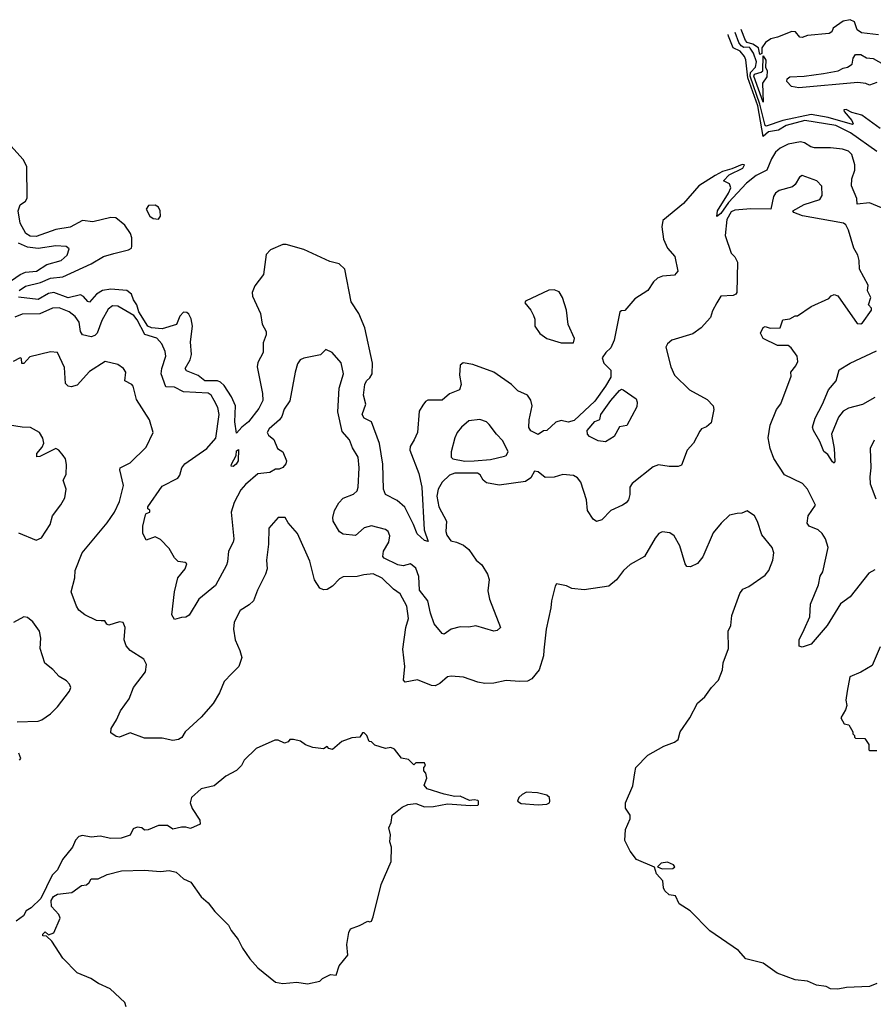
# Model space of a CAD drawing. Extents: x 2293878 to 2522763, y 823964 to 1006972.
# Tile 269 of 407: x 2386372 to 2391186, y 990439 to 995993. Entities that reach past the tile are written whole.
import ezdxf

# ---------------------------------------------------------------- set-up
doc = ezdxf.new("R2010")
doc.units = 0

msp = doc.modelspace()

# ---------------------------------------------------------------- linework, layer by layer
at = {"layer": '0CON20XD'}
for points in [[(2391215, 995908.2), (2391119.7, 995919.7), (2391094, 995935), (2391080.6, 995980.6), (2391055, 995993.1), (2391015, 995984.2), (2390960, 995945), (2390951.2, 995925), (2390937.5, 995915), (2390815, 995903.8), (2390785, 995892.2), (2390771.2, 995895), (2390747.5, 995925), (2390726.7, 995926.7), (2390645, 995894.7), (2390608.1, 995885), (2390576.9, 995865), (2390556.2, 995835), (2390557.5, 995802.5), (2390545, 995796.7), (2390537.5, 995835), (2390505.7, 995855.7), (2390474.1, 995865), (2390465.1, 995875), (2390440.1, 995938.1)], [(2391205, 995250), (2391056.5, 995355), (2390975, 995396.2), (2390800.5, 995425), (2390695, 995395.3), (2390650.5, 995369.5), (2390595, 995360.1), (2390564.5, 995334.5), (2390535, 995507.9), (2390477.8, 995665), (2390467.1, 995767.1), (2390460.2, 995785), (2390435, 995816.5), (2390394.9, 995834.9), (2390369.6, 995899.6), (2390366.5, 995909.5)], [(2391225, 995378.7), (2391121.2, 995455), (2391065, 995469.7), (2391033.6, 995486.4), (2391020, 995485), (2391021.4, 995475), (2391064.6, 995425), (2391072.5, 995405), (2391067.6, 995402.4), (2390931.8, 995441.8), (2390835, 995457.9), (2390676.5, 995423.5), (2390581.8, 995391.8), (2390575, 995395.7), (2390546.2, 995516.2), (2390490.7, 995675), (2390493.9, 995696.1), (2390521.9, 995725), (2390526.2, 995756.2), (2390510, 995805), (2390492.1, 995832.1), (2390485, 995837.4), (2390455, 995836.8), (2390440.8, 995845), (2390427, 995865), (2390406.1, 995920)], [(2390565, 995528), (2390511.3, 995675), (2390516.2, 995685), (2390553.3, 995696.7), (2390562, 995705), (2390565, 995790), (2390580, 995765), (2390577.5, 995725), (2390587.5, 995705), (2390585, 995670), (2390560.6, 995635), (2390565, 995528)], [(2391205, 995638.8), (2391165, 995624.2), (2391143.3, 995633.3), (2391098.8, 995638.8), (2390765, 995607.8), (2390725, 995617), (2390698.8, 995645), (2390700.8, 995659.2), (2390715, 995670.3), (2390795, 995673.7), (2390905, 995689.5), (2390987.5, 995705), (2391015, 995720), (2391040, 995725), (2391067, 995743), (2391073, 995777), (2391085, 995797.5), (2391115, 995796.7), (2391148.3, 995778.3), (2391185, 995773.3), (2391245, 995741.2)], [(2386368.4, 994465), (2386405, 994489.6), (2386489.7, 994510.3), (2386545, 994534.2), (2386615, 994542.9), (2386774.2, 994615.8), (2386845, 994656.4), (2386903.3, 994675), (2386986.1, 994693.9), (2387001.4, 994705), (2387003.6, 994716.4), (2387003.3, 994763.3), (2386996.5, 994786.5), (2386964.7, 994834.7), (2386913.8, 994875), (2386885, 994877), (2386785, 994852), (2386725, 994859.5), (2386657.2, 994822.8), (2386575, 994808.9), (2386465, 994770.3), (2386431.6, 994771.6), (2386406.9, 994786.9), (2386374.8, 994845), (2386363.5, 994915), (2386375, 994948.4), (2386405, 994969.3), (2386414.5, 994985.5), (2386412.3, 995165), (2386392.1, 995205), (2386321.6, 995281.6)], [(2391309.1, 994899.1), (2391165, 994960), (2391095, 994952), (2391093.3, 994985), (2391063.3, 995055), (2391064.4, 995095), (2391082.2, 995145), (2391082.2, 995175), (2391065, 995233.3), (2391045, 995250.8), (2391012.1, 995262.1), (2390945, 995270), (2390855, 995270.5), (2390833.8, 995275), (2390798.1, 995298.1), (2390775, 995304.7), (2390705, 995291.7), (2390661.3, 995268.7), (2390635.1, 995244.9), (2390611.9, 995208.1), (2390585, 995144.4), (2390525, 995114.7), (2390469.9, 995070.1), (2390369.1, 994960.9), (2390325, 994900.6), (2390303.2, 994883.2), (2390307.6, 994915), (2390369.2, 995015), (2390381.6, 995045), (2390375, 995067.8), (2390340, 995085), (2390372.4, 995117.6), (2390450, 995155), (2390460, 995175), (2390446.2, 995176.2), (2390388.8, 995151.2), (2390335, 995136.9), (2390294, 995115), (2390201.2, 995055), (2390115, 994955.6), (2389999.1, 994860.9), (2389992.7, 994825), (2390002.5, 994755), (2390024.7, 994704.7), (2390066.6, 994656.6), (2390084.2, 994575), (2390065, 994551.1), (2389996.7, 994546.8), (2389969.6, 994535), (2389946.7, 994515), (2389914.7, 994465), (2389841.1, 994418.9), (2389785, 994352), (2389765, 994351.2), (2389755.8, 994344.2), (2389724.5, 994185), (2389705, 994142.5), (2389676.9, 994115), (2389657.5, 994085), (2389666, 994055), (2389705.5, 994015.5), (2389705, 993976.2), (2389676, 993925), (2389615, 993842), (2389497.9, 993732.1), (2389465, 993722.8), (2389425, 993731.1), (2389395, 993723.1), (2389345, 993676.2), (2389325, 993673.3), (2389295, 993653.8), (2389254.6, 993674.6), (2389243.3, 993693.3), (2389245.7, 993735), (2389262.7, 993815), (2389255, 993846.2), (2389235, 993874.3), (2389180.3, 993900.3), (2389145.8, 993935), (2389045, 994005.3), (2388927.3, 994047.3), (2388872.6, 994057.4), (2388855.8, 994045), (2388852.7, 993987.3), (2388860.8, 993935), (2388852, 993905), (2388795, 993883.1), (2388753.9, 993846.1), (2388673.8, 993846.2), (2388660.6, 993839.4), (2388645, 993818.9), (2388624.8, 993785), (2388615.9, 993665), (2388597, 993623)], [(2391195, 992889.2), (2391160, 992870), (2391055, 992737.9), (2391001.5, 992698.5), (2390925, 992576), (2390835, 992470.8), (2390785, 992452.9), (2390768.3, 992458.3), (2390768.6, 992495), (2390795, 992553.3), (2390827.1, 992625), (2390832.5, 992695), (2390876.9, 992805), (2390886.8, 992853.2), (2390900.9, 992879.1), (2390931.1, 993015), (2390916.4, 993065), (2390896.7, 993095), (2390874.2, 993115), (2390825, 993135.6), (2390812.6, 993152.6), (2390817.7, 993195), (2390859.2, 993255), (2390814.7, 993344.7), (2390786.5, 993376.5), (2390685.8, 993425.7), (2390625, 993518), (2390603.5, 993575), (2390593.1, 993635), (2390603.8, 993705), (2390640.5, 993795), (2390664.6, 993825.4), (2390722, 993982), (2390721.2, 994005), (2390749.5, 994040.5), (2390760.5, 994065), (2390756.5, 994095), (2390722.7, 994142.7), (2390705.4, 994155.4), (2390645.9, 994155.9), (2390565, 994193.8), (2390549.2, 994225), (2390565, 994256.7), (2390575, 994262.5), (2390605, 994252), (2390660, 994255), (2390675, 994300), (2390715, 994306.2), (2390745, 994322.5), (2390757.5, 994322.5), (2390835, 994376), (2390935, 994420), (2390947.5, 994435), (2390965, 994442.5), (2390985.8, 994435.8), (2391095, 994280), (2391115, 994278), (2391125, 994283.8), (2391175.8, 994355), (2391176, 994366), (2391158.8, 994385), (2391172, 994425), (2391153.6, 994463.6), (2391157.5, 994495), (2391107.5, 994585), (2391106.7, 994635), (2391098.8, 994665), (2391076.7, 994705), (2391045.4, 994805.4), (2391030, 994835), (2391018, 994845), (2390945, 994857.5), (2390786.2, 994886.2), (2390736.7, 994905), (2390732.5, 994915), (2390795, 994951.2), (2390885, 994978.8), (2390898.3, 995001.7), (2390895, 995053.3), (2390866.7, 995085), (2390785, 995114.2), (2390769.2, 995105), (2390745, 995062.5), (2390730.7, 995049.3), (2390655, 995030), (2390633.3, 995015), (2390622.5, 994995), (2390607.5, 994925), (2390495, 994925.5), (2390405, 994918.1), (2390385, 994909), (2390360.2, 994865), (2390351.1, 994775), (2390385, 994676.7), (2390405.4, 994655.4), (2390420, 994625), (2390415.7, 994455), (2390410, 994445), (2390395, 994438), (2390325, 994433.8), (2390303.7, 994396.3), (2390278.8, 994351.2), (2390267.8, 994312.2), (2390215.2, 994254.8), (2390168.5, 994221.5), (2390050, 994185), (2390025.6, 994165), (2390015.7, 994145), (2390043.1, 994035), (2390065, 993988), (2390150, 993905), (2390249.7, 993849.7), (2390282, 993815), (2390285.9, 993794.1), (2390271.2, 993718.8), (2390245, 993696.2), (2390217.5, 993685), (2390207.7, 993672.3), (2390171.2, 993605), (2390136, 993564), (2390105, 993480), (2390085, 993473.1), (2390035, 993471.9), (2389975, 993481.1), (2389945, 993470.6), (2389825, 993377.1), (2389813.3, 993355), (2389813.3, 993315), (2389805.6, 993284.4), (2389792.9, 993267.1), (2389771.9, 993255), (2389705, 993224.4), (2389655, 993171.8), (2389625, 993162.9), (2389606, 993175), (2389573.3, 993225), (2389568.5, 993285), (2389536.9, 993385), (2389517.8, 993407.8), (2389495, 993421.9), (2389435, 993426.7), (2389385, 993413.1), (2389335, 993409.6), (2389295, 993442.7), (2389275, 993446.5), (2389255, 993409.2), (2389225, 993388), (2389075, 993367.5), (2389005, 993379.5), (2388985, 993394.5), (2388968.4, 993425), (2388954.2, 993434.2), (2388826.2, 993435), (2388795, 993424.3), (2388755, 993384.3), (2388732.5, 993345), (2388724.7, 993305), (2388735.4, 993245), (2388778.5, 993165), (2388775.4, 993105), (2388781.3, 993085), (2388803.8, 993053.8), (2388835, 993045.5), (2388875, 993029.4), (2388904.2, 993005), (2388945.8, 992945), (2388977.6, 992917.6), (2389010.8, 992865), (2389018.6, 992835), (2389012, 992772), (2389021.4, 992725), (2389084, 992565), (2389065, 992548), (2389045, 992544.2), (2388945, 992574.5), (2388905, 992566.7), (2388855, 992568.9), (2388805, 992554.5), (2388765, 992526.7), (2388755, 992530.5), (2388709.1, 992585), (2388687.7, 992645), (2388674.3, 992714.3), (2388626.1, 992775), (2388622.3, 992852.3), (2388605, 992898.6), (2388575, 992922.9), (2388535, 992912.2), (2388505, 992916.9), (2388427.8, 992955), (2388420, 992965), (2388423.8, 992995), (2388453.5, 993045), (2388458.8, 993081.2), (2388448.8, 993105), (2388435, 993116.2), (2388355, 993137.3), (2388315, 993126.9), (2388265, 993082.5), (2388195, 993090), (2388175, 993104), (2388138.9, 993165), (2388137.5, 993185), (2388147.8, 993225), (2388172.3, 993267.7), (2388196.7, 993293.3), (2388255, 993315.8), (2388274, 993335), (2388281.2, 993355), (2388285.5, 993464.5), (2388280, 993525), (2388248.3, 993578.3), (2388232.1, 993622.1), (2388190.8, 993670.8), (2388165, 993780), (2388173.1, 993915), (2388198, 993995), (2388185, 994056.7), (2388133.3, 994115), (2388098.3, 994131.7), (2388067.5, 994102.5), (2387975, 994084.3), (2387953.8, 994075), (2387938.3, 994051.7), (2387924.4, 994005), (2387895, 993843.3), (2387863.9, 993796.1), (2387850, 993755), (2387836.7, 993735), (2387779.2, 993685), (2387767.5, 993665), (2387775, 993648.8), (2387804.1, 993624.1), (2387825, 993573.3), (2387856.2, 993555), (2387876.7, 993505), (2387871.7, 993488.3), (2387855, 993466.7), (2387835, 993456.7), (2387815, 993456.7), (2387782.1, 993437.9), (2387715, 993431.2), (2387645, 993371.2), (2387619.1, 993340.9), (2387580.3, 993269.7), (2387564.7, 993215), (2387579.7, 993065), (2387575.2, 993044.8), (2387548.5, 992995), (2387544.5, 992935), (2387537.3, 992915), (2387475, 992801.2), (2387381.2, 992725), (2387326.7, 992633.3), (2387308.3, 992621.7), (2387285, 992621.2), (2387245, 992610), (2387230, 992635), (2387245.3, 992764.7), (2387263.9, 992845), (2387305.6, 992895), (2387314.2, 992924.2), (2387305, 992930.8), (2387265, 992936.7), (2387245, 992956.7), (2387215, 993010), (2387165, 993061.2), (2387135, 993076.2), (2387085, 993057.5), (2387065.9, 993095.9), (2387065.6, 993135), (2387080.3, 993199.7), (2387085, 993207.5), (2387106, 993215), (2387105.9, 993225.9), (2387093.8, 993233.8), (2387093.8, 993245), (2387175, 993361.1), (2387262.8, 993407.2), (2387275, 993424), (2387285.9, 993465), (2387302.9, 993487.1), (2387427.5, 993575), (2387477.5, 993632.5), (2387496.1, 993766.1), (2387488.8, 993805), (2387469.2, 993845), (2387452, 993875), (2387435, 993885.7), (2387295, 993893.3), (2387245, 993920), (2387195, 993921.8), (2387170, 993995), (2387173.1, 994025), (2387196.4, 994095), (2387192.2, 994122.2), (2387172.9, 994165), (2387145, 994196.2), (2387077.7, 994217.7), (2387035, 994299.3), (2387015, 994324.6), (2386925, 994376.8), (2386895, 994379.6), (2386869.7, 994360.3), (2386835, 994296.9), (2386808.7, 994225), (2386795, 994210.7), (2386775.1, 994204.9), (2386725, 994215.9), (2386713.9, 994233.9), (2386706.3, 994286.3), (2386685, 994318.9), (2386651.4, 994345), (2386595, 994367.2), (2386556, 994365), (2386485, 994333.2), (2386385, 994331.3), (2386344.5, 994315)], [(2387155, 994867.9), (2387165.4, 994884.6), (2387163.3, 994915), (2387155, 994934.6), (2387135, 994947.2), (2387098.5, 994945), (2387085.6, 994925), (2387105.6, 994885), (2387125, 994872.5), (2387155, 994867.9)], [(2386270.4, 994485), (2386375, 994556.2), (2386405, 994568.1), (2386465.7, 994574.3), (2386525, 994611.2), (2386605, 994634), (2386639.4, 994665), (2386650.7, 994700.7), (2386633.2, 994713.2), (2386575, 994717.5), (2386475, 994701.5), (2386415, 994709.8), (2386365, 994732)], [(2388597, 993623), (2388573.3, 993585), (2388572.5, 993565), (2388622.5, 993432.5), (2388639.8, 993355), (2388653.1, 993115), (2388675, 993050), (2388655, 993055.8), (2388612.9, 993092.9), (2388593.2, 993145), (2388542.9, 993242.9), (2388500.9, 993280.9), (2388435.3, 993315.3), (2388422.9, 993345), (2388420.4, 993485), (2388401.7, 993601.7), (2388355, 993724.1), (2388315, 993745.4), (2388302.7, 993765), (2388323.5, 993825), (2388310.3, 993875), (2388318.5, 993935), (2388327.9, 993955), (2388346.8, 993973.2), (2388359, 993995), (2388361.2, 994055), (2388318.4, 994255), (2388283.8, 994335), (2388241.2, 994401.2), (2388206.2, 994586.2), (2388174.3, 994615), (2388119.9, 994629.9), (2387975, 994696.4), (2387875, 994725.6), (2387855, 994725.6), (2387785.8, 994695), (2387761.4, 994668.6), (2387747.3, 994555), (2387698, 994492), (2387683.5, 994455), (2387685, 994433.8), (2387729.1, 994335), (2387739.6, 994275), (2387762.1, 994235), (2387761.2, 994215), (2387745, 994170), (2387744.1, 994115), (2387715, 994058.6), (2387711.6, 994035), (2387741.2, 993885), (2387742.6, 993845), (2387719.5, 993800.5), (2387662, 993725), (2387624.6, 993695), (2387595, 993660), (2387585.5, 993725), (2387588.6, 993815), (2387565.8, 993865), (2387525, 993930.3), (2387505, 993948.7), (2387486.4, 993956.4), (2387415, 993956.5), (2387378, 993985), (2387313, 994013), (2387305.5, 994025), (2387333.6, 994075), (2387339.8, 994105), (2387334.7, 994175.3), (2387346.8, 994265), (2387339.4, 994305), (2387325, 994331.2), (2387315, 994340.8), (2387295, 994342.5), (2387275, 994321.2), (2387256.9, 994273.1), (2387175, 994249.4), (2387115, 994254.4), (2387094.8, 994264.8), (2387043.3, 994345), (2387032.1, 994385), (2387012.7, 994412.7), (2387001.5, 994445), (2386975, 994465.7), (2386885, 994472.1), (2386837.7, 994465), (2386804.1, 994445), (2386765, 994400), (2386755, 994402.5), (2386732.2, 994432.2), (2386715, 994441.3), (2386645, 994424.9), (2386565, 994454.9), (2386535, 994447.9), (2386475, 994413.7), (2386365, 994427.9)], [(2389495, 994170), (2389501.4, 994195), (2389465.8, 994274.2), (2389455.4, 994354.6), (2389432.7, 994425), (2389415, 994458.2), (2389385, 994468.5), (2389355, 994466.7), (2389223.5, 994405), (2389220.6, 994395), (2389254.3, 994355), (2389270, 994325), (2389276.4, 994303.6), (2389276.2, 994265), (2389305, 994223.3), (2389345, 994194.4), (2389425, 994170), (2389495, 994170)], [(2391205, 990556.7), (2391165, 990538.8), (2391035, 990533.3), (2390985, 990523.8), (2390945, 990526.7), (2390919.3, 990539.3), (2390866.1, 990546.1), (2390815, 990570), (2390745, 990576.7), (2390644.1, 990614.1), (2390565, 990670), (2390467.5, 990695), (2390425, 990741.2), (2390263.3, 990853.3), (2390153.8, 990965), (2390091.2, 991005), (2390070, 991050), (2390035, 991056.2), (2390009.4, 991079.4), (2390001.9, 991095), (2389998.2, 991135), (2389964, 991174), (2389951.9, 991211.9), (2389851.2, 991255), (2389815, 991303.3), (2389785, 991362.5), (2389788.1, 991425), (2389813.8, 991485), (2389813.8, 991505), (2389788.9, 991545), (2389788.9, 991575), (2389829.2, 991670.8), (2389841.2, 991745), (2389846.2, 991775), (2389915, 991843.3), (2390005, 991894), (2390065, 991916.7), (2390085, 991933.3), (2390096.7, 991975), (2390151.2, 992055), (2390195, 992137.5), (2390236.4, 992173.6), (2390272.5, 992225), (2390313.6, 992266.4), (2390336, 992325), (2390338.8, 992365), (2390368.8, 992445), (2390367, 992543), (2390382.5, 992575), (2390388.3, 992631.7), (2390433.8, 992756.2), (2390449.7, 992780.3), (2390484.1, 992795.9), (2390575, 992858.8), (2390596, 992885), (2390620, 992945), (2390624.2, 992985), (2390615.7, 993015), (2390556.6, 993086.6), (2390533, 993163), (2390515, 993193.3), (2390475, 993223.3), (2390445, 993210), (2390418.3, 993208.3), (2390375, 993197.5), (2390327.3, 993152.7), (2390282.6, 993097.4), (2390225, 992963.3), (2390195, 992926.2), (2390155, 992906.7), (2390135, 992907.5), (2390124.1, 992924.1), (2390093.8, 993025), (2390062.3, 993082.3), (2390038.8, 993098.8), (2389995, 993104), (2389975.8, 993094.2), (2389955, 993068.8), (2389896.2, 992965), (2389815, 992918.8), (2389776.2, 992885), (2389736.6, 992833.4), (2389695, 992798), (2389555, 992777.5), (2389485, 992784), (2389455, 992798.8), (2389400, 992810), (2389392, 992798), (2389370, 992715), (2389367.5, 992675), (2389340, 992555), (2389326.9, 992436.9), (2389325.5, 992405), (2389300.6, 992325), (2389260.6, 992275), (2389235, 992261.8), (2389191.1, 992258.9), (2389114.6, 992265.4), (2389045, 992250), (2388995, 992248.6), (2388955, 992255.8), (2388875, 992284.4), (2388805, 992290), (2388784.6, 992285.4), (2388742, 992248), (2388715, 992235.8), (2388695, 992237.8), (2388615, 992268.2), (2388545, 992256), (2388537.1, 992267.1), (2388543.6, 992345), (2388532.4, 992442.4), (2388550, 992565), (2388564.5, 992615), (2388555.4, 992685), (2388516.7, 992755), (2388480.6, 992780.6), (2388415, 992842.2), (2388365, 992867.3), (2388311.7, 992861.7), (2388275, 992851.8), (2388195, 992849.4), (2388175, 992839.2), (2388135, 992796.7), (2388105, 992778.8), (2388085, 992776.7), (2388065, 992786.7), (2388035, 992833.8), (2388007.6, 992937.6), (2387938.2, 993095), (2387885.8, 993155), (2387868, 993185), (2387830, 993185), (2387775.9, 993124.1), (2387774.4, 993034.4), (2387763.3, 992945), (2387766.4, 992895), (2387758.5, 992865), (2387712.1, 992775), (2387689.5, 992715), (2387665, 992691.9), (2387615, 992660), (2387581.1, 992595), (2387576.7, 992555), (2387586.5, 992495), (2387613.3, 992435), (2387624, 992395), (2387606.6, 992343.4), (2387568, 992305), (2387525, 992258.8), (2387499.4, 992195), (2387461.9, 992135), (2387395, 992057.5), (2387304, 991975), (2387285.7, 991944.3), (2387266.8, 991933.2), (2387235, 991927.1), (2387175, 991940), (2387075, 991939.4), (2386995, 991970), (2386935, 991946.2), (2386915, 991950), (2386885, 991970), (2386888, 991995), (2386917.4, 992042.6), (2386939.4, 992095), (2386988.1, 992161.9), (2387013.7, 992226.4), (2387080.6, 992315), (2387086.9, 992355), (2387072, 992385), (2386994.6, 992434.6), (2386971.7, 992461.7), (2386960.6, 992495), (2386966.2, 992565), (2386955, 992592.5), (2386935, 992596.7), (2386875, 992577.5), (2386863, 992583), (2386851.2, 992601.2), (2386831.7, 992601.7), (2386805, 992604.3), (2386738.8, 992635), (2386705, 992662.5), (2386691.1, 992685), (2386661.4, 992765), (2386683.5, 992845), (2386683.8, 992886.2), (2386723.6, 992985), (2386865.7, 993155), (2386905.4, 993214.6), (2386933.8, 993275), (2386956.2, 993365), (2386937.1, 993452.9), (2386939.2, 993465), (2386995, 993492.9), (2387085, 993582), (2387123.8, 993665), (2387104.2, 993735), (2387031.3, 993851.3), (2387010.8, 993925), (2387003.3, 993935), (2386964.2, 993955), (2386970.9, 994005), (2386957.8, 994025), (2386925, 994048.8), (2386854.2, 994064.2), (2386765, 994008.9), (2386695, 993931.1), (2386661.2, 993921.2), (2386645, 993925.7), (2386630.8, 993940.8), (2386625, 994031.2), (2386585, 994116.5), (2386545, 994120), (2386429.5, 994090.5), (2386394.2, 994054.2), (2386383.9, 994053.9), (2386382.5, 994082.5), (2386375, 994086.2), (2386335, 994065.6)], [(2391195, 993862.7), (2391125, 993822), (2391045, 993801.6), (2391015.3, 993784.7), (2390988.9, 993751.1), (2390950.4, 993655), (2390965.7, 993575), (2390969.2, 993500.8), (2390965, 993491.2), (2390955, 993498), (2390930, 993540), (2390907.1, 993557.1), (2390885, 993613.3), (2390848, 993675), (2390843.8, 993695), (2390858, 993745), (2390900, 993825), (2390932.5, 993905), (2390976.4, 993955), (2390992.6, 994017.4), (2391055, 994056.2), (2391204.7, 994125.3)], [(2389675, 993612.5), (2389635, 993618), (2389585, 993642), (2389574, 993655), (2389572, 993675), (2389615, 993725.8), (2389643, 993737), (2389650, 993765), (2389706.2, 993845), (2389755, 993900.8), (2389765, 993908.1), (2389775, 993905.8), (2389847.5, 993855), (2389854.2, 993835), (2389851.7, 993808.3), (2389795.7, 993704.3), (2389754.4, 993695.6), (2389725, 993642.5), (2389675, 993612.5)], [(2388882, 993502), (2388935, 993504.3), (2389027.7, 993512.3), (2389105, 993530.3), (2389115.8, 993535), (2389126.8, 993555), (2389096.9, 993616.9), (2389060, 993655), (2389019.8, 993709.8), (2389003.6, 993723.6), (2388967.1, 993737.1), (2388905, 993730), (2388862.5, 993695), (2388839.2, 993665), (2388825.8, 993635), (2388804.4, 993555), (2388804.3, 993525), (2388814, 993515), (2388882, 993502)], [(2386365, 993098), (2386465, 993056.7), (2386495, 993070), (2386543.3, 993145), (2386556.7, 993195), (2386604.1, 993255.9), (2386626.2, 993295), (2386633.8, 993345), (2386617.5, 993395), (2386633, 993427), (2386636.4, 993483.6), (2386630, 993515), (2386617.5, 993535), (2386592.5, 993565), (2386575, 993573.8), (2386485, 993528.8), (2386467.5, 993527.5), (2386468, 993545), (2386497.8, 993582.2), (2386507.1, 993605), (2386501.7, 993631.7), (2386482.5, 993665), (2386433, 993693), (2386386.4, 993693.6), (2386315, 993706.2)], [(2391189.8, 993620.2), (2391168.6, 993575), (2391172.5, 993465), (2391165.9, 993414.1), (2391168.1, 993375), (2391200.9, 993290.9)], [(2387575, 993472.2), (2387563.8, 993473.8), (2387565.8, 993485), (2387592, 993535), (2387595, 993560), (2387605, 993568.8), (2387604, 993505), (2387592.9, 993485), (2387575, 993472.2)], [(2386357, 992033), (2386475, 992036.7), (2386495.8, 992044.2), (2386545, 992077.5), (2386583.9, 992116.1), (2386652.5, 992205), (2386660, 992225), (2386652.5, 992245), (2386635, 992262.5), (2386595, 992287.5), (2386557.7, 992327.7), (2386513, 992363), (2386486.7, 992445), (2386491.2, 992505), (2386483.9, 992543.9), (2386445, 992596.7), (2386415, 992620), (2386395, 992623.8), (2386337, 992593)], [(2391223.8, 992455), (2391179.5, 992350.5), (2391115, 992312.5), (2391053.9, 992286.1), (2391038, 992205)], [(2391038, 992205), (2391031.2, 992155), (2391036.1, 992123.9), (2391029.5, 992100.5), (2391002.5, 992055), (2391021.7, 992021.7), (2391047.5, 992015), (2391070, 991975), (2391070, 991965), (2391080, 991955), (2391080, 991945), (2391085, 991940), (2391138.3, 991938.3), (2391160, 991905), (2391160, 991875), (2391165, 991870), (2391205, 991870)], [(2386971.4, 990425), (2386965, 990448), (2386882, 990525), (2386816.5, 990556.5), (2386773.3, 990585), (2386695, 990616), (2386615, 990698), (2386553.3, 990795), (2386522.5, 990822.5), (2386502.5, 990825), (2386502.5, 990835), (2386515, 990847.5), (2386535, 990830), (2386565, 990842.5), (2386600, 990925), (2386592.5, 990945), (2386550.5, 990990.5), (2386550, 991025), (2386562.9, 991047.1), (2386585, 991060), (2386665, 991068.8), (2386720.5, 991109.5), (2386747.7, 991112.3), (2386763.3, 991125), (2386775, 991146.2), (2386815, 991146), (2386865, 991171.2), (2386945, 991190.8), (2387075, 991195.8), (2387165, 991188), (2387215, 991194), (2387254.1, 991184.1), (2387295, 991146.2), (2387337, 991127), (2387394.3, 991044.3), (2387435, 991011.2), (2387473, 990963), (2387550, 990885), (2387563.8, 990855), (2387604, 990805), (2387628.8, 990755), (2387668.8, 990695), (2387715, 990643.8), (2387815, 990563.8), (2387855, 990556.7), (2387935, 990563.3), (2387995, 990553.8), (2388065, 990570), (2388080, 990585), (2388125, 990606.7), (2388157, 990603), (2388172.5, 990655), (2388222.5, 990715), (2388217.5, 990775), (2388227, 990843), (2388237.5, 990865), (2388287.7, 990882.3), (2388335, 990907.5), (2388347, 990903), (2388355, 990907.5), (2388365, 990932.5), (2388410, 991115), (2388467.5, 991245), (2388468.8, 991325), (2388460, 991355), (2388463.3, 991395), (2388453.3, 991435), (2388467.5, 991465), (2388472.5, 991505), (2388529.3, 991550.7), (2388560, 991565), (2388605, 991570.8), (2388655, 991551.9), (2388705, 991554.4), (2388785, 991569.4), (2388915, 991560), (2388955, 991562.5), (2388960, 991565), (2388960, 991585), (2388955, 991587.5), (2388935, 991592.5), (2388908.3, 991588.3), (2388855, 991612.5), (2388825, 991610), (2388765, 991623.8), (2388670, 991655), (2388652.5, 991675), (2388667.5, 991715), (2388661.7, 991741.7), (2388650, 991755), (2388650, 991775), (2388660, 991785), (2388655, 991800), (2388605, 991800), (2388595, 991790), (2388565, 991820), (2388525, 991827.5), (2388485, 991877.5), (2388465, 991886.7), (2388435, 991882.5), (2388375, 991900), (2388355, 991920), (2388341.7, 991921.7), (2388330, 991955), (2388315, 991970), (2388305, 991970), (2388290, 991945), (2388245, 991942.5), (2388188.3, 991921.7), (2388135, 991876.7), (2388115, 991882.5), (2388105, 991892.5), (2388085, 991880), (2388025, 991887.5), (2387983, 991903), (2387955, 991922.5), (2387915, 991932.5), (2387895, 991932.5), (2387885, 991920), (2387865, 991912.5), (2387829.3, 991929.3), (2387810.7, 991929.3), (2387705, 991882.5), (2387637.5, 991815), (2387622.5, 991785), (2387595, 991756.7), (2387533.9, 991726.1), (2387468.3, 991671.7), (2387395, 991653.8), (2387340, 991605), (2387333.3, 991575), (2387343.9, 991543.9), (2387387, 991477), (2387390, 991455), (2387335, 991431.2), (2387307.7, 991437.7)], [(2386370, 991815), (2386377.5, 991825), (2386367.5, 991855)], [(2389295, 991564.2), (2389345, 991568), (2389358.8, 991575), (2389362, 991585), (2389358.8, 991605), (2389345, 991617.5), (2389291.7, 991631.7), (2389230, 991635), (2389205, 991622.5), (2389187.5, 991605), (2389180, 991585), (2389200.7, 991570.7), (2389295, 991564.2)], [(2387307.7, 991437.7), (2387285, 991438.8), (2387235, 991427.5), (2387205, 991446.7), (2387155, 991446.7), (2387097, 991423), (2387075, 991420), (2387060, 991435), (2387035, 991438.8), (2387012.3, 991427.7), (2386995, 991392.5), (2386943.8, 991376.2), (2386885, 991374), (2386825, 991387.5), (2386775, 991382), (2386725, 991390), (2386705, 991385.6), (2386686, 991365), (2386670, 991325), (2386613.3, 991255), (2386585, 991197.5), (2386555, 991167.5), (2386490, 991035), (2386436.4, 990983.6), (2386407.5, 990965), (2386393, 990937), (2386352.5, 990907.5)], [(2389995, 991202.5), (2390055, 991204.6), (2390065.6, 991214.4), (2390058.9, 991225), (2390025, 991240), (2389990, 991235), (2389968.8, 991215), (2389995, 991202.5)]]:
    msp.add_lwpolyline(points, dxfattribs=at)

doc.saveas('drawing.dxf')
